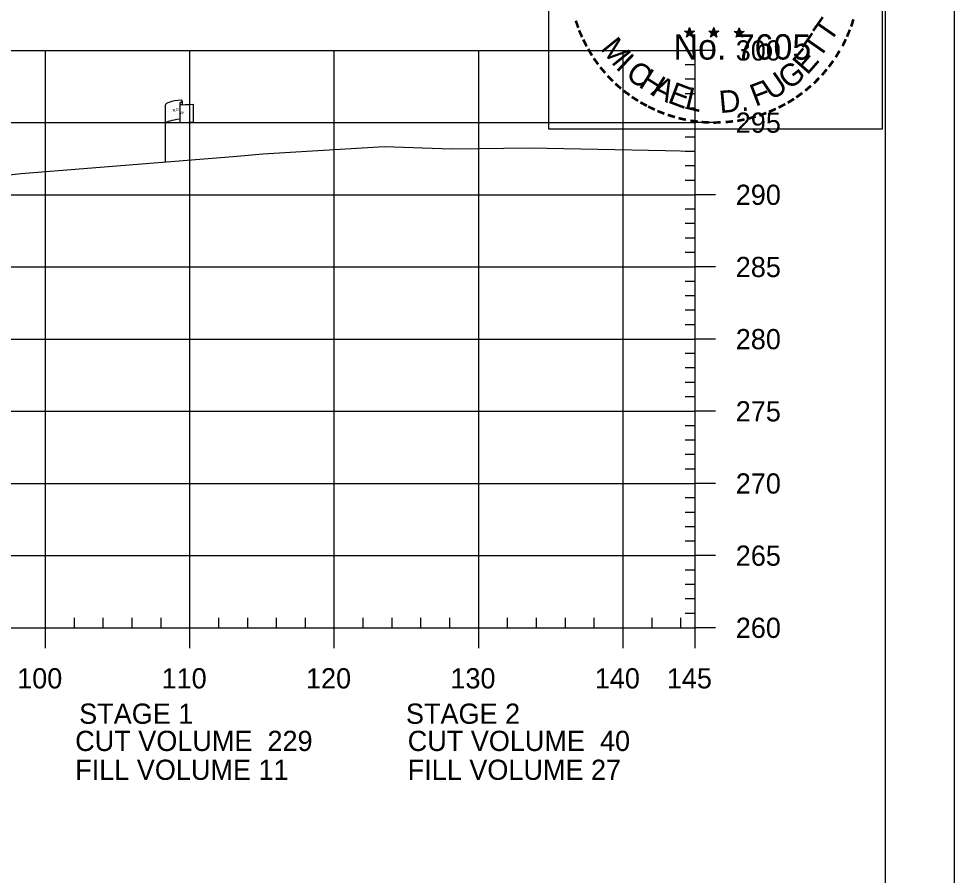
# Model space of a CAD drawing. Extents: x 1365647 to 1367999, y 387113 to 400173.
# Drawn here: x 1365992.2 to 1366057, y 399869.2 to 399928.5 of the extents above; entities that cross this region are included whole.
import ezdxf

# ---------------------------------------------------------------- set-up
doc = ezdxf.new("R2010")
doc.units = 0
for name, color, linetype in [('E_Existing ROW', 7, 'Continuous'), ('R_Axis', 7, 'Continuous'), ('R_Axis Annot', 7, 'Continuous'), ('R_Border', 7, 'Continuous'), ('R_Border PE', 7, 'Continuous'), ('R_Exist Surface', 7, 'Continuous'), ('R_Grid', 7, 'Continuous'), ('R_No Plot', 7, 'Continuous')]:
    doc.layers.add(name, color=color, linetype=linetype)

msp = doc.modelspace()

# ---------------------------------------------------------------- linework, layer by layer
at = {"layer": 'E_Existing ROW'}
for p, q in [((1366002.4, 399918.602), (1366002.4, 399922.552)), ((1366003.396, 399922.647), (1366003.396, 399922.633)), ((1366003.396, 399922.633), (1366003.396, 399921.407)), ((1366003.563, 399922.803), (1366003.563, 399922.563)), ((1366004.331, 399922.609), (1366004.331, 399921.369))]:
    msp.add_line(p, q, dxfattribs=at)
for centre, radius, start, end in [((1366003.474, 399922.647), 0.078, 88.6458, 274.28284), ((1366003.485, 399922.803), 0.0783, 263.07118, 93.95638), ((1366003.474, 399921.407), 0.0783, 180, 273.95638)]:
    msp.add_arc(centre, radius, start, end, dxfattribs=at)
for centre, major_axis, ratio, start_param, end_param in [((1366003.983, 399922.596), (-1.582, -0.043), 0.19887, 5.030368, 6.283185), ((1366004.69, 399922.711), (-1.227, -0.134), 0.052933, 0.159456, 1.268315), ((1366003.977, 399921.278), (-1.582, -0.043), 0.19887, 5.083035, 6.194897), ((1366004.69, 399921.471), (-1.227, -0.134), 0.052933, 0.159456, 1.268315)]:
    msp.add_ellipse(centre, major_axis=major_axis, ratio=ratio, start_param=start_param, end_param=end_param, dxfattribs=at)
at = {"layer": 'R_Axis'}
for p, q in [((1366039.095, 399886.321), (1366039.095, 399926.321)), ((1366040.495, 399926.321), (1366039.095, 399926.321)), ((1366039.095, 399925.321), (1366038.395, 399925.321)), ((1366039.095, 399924.321), (1366038.395, 399924.321)), ((1366039.095, 399923.321), (1366038.395, 399923.321)), ((1366039.095, 399922.321), (1366038.395, 399922.321)), ((1366040.495, 399921.321), (1366039.095, 399921.321)), ((1366039.095, 399920.321), (1366038.395, 399920.321)), ((1366039.095, 399919.321), (1366038.395, 399919.321)), ((1366039.095, 399918.321), (1366038.395, 399918.321)), ((1366039.095, 399917.321), (1366038.395, 399917.321)), ((1366040.495, 399916.321), (1366039.095, 399916.321)), ((1366039.095, 399915.321), (1366038.395, 399915.321)), ((1366039.095, 399914.321), (1366038.395, 399914.321)), ((1366039.095, 399913.321), (1366038.395, 399913.321)), ((1366039.095, 399912.321), (1366038.395, 399912.321)), ((1366040.495, 399911.321), (1366039.095, 399911.321)), ((1366039.095, 399910.321), (1366038.395, 399910.321)), ((1366039.095, 399909.321), (1366038.395, 399909.321)), ((1366039.095, 399908.321), (1366038.395, 399908.321)), ((1366039.095, 399907.321), (1366038.395, 399907.321)), ((1366040.495, 399906.321), (1366039.095, 399906.321)), ((1366039.095, 399905.321), (1366038.395, 399905.321)), ((1366039.095, 399904.321), (1366038.395, 399904.321)), ((1366039.095, 399903.321), (1366038.395, 399903.321)), ((1366039.095, 399902.321), (1366038.395, 399902.321)), ((1366040.495, 399901.321), (1366039.095, 399901.321)), ((1366039.095, 399900.321), (1366038.395, 399900.321)), ((1366039.095, 399899.321), (1366038.395, 399899.321)), ((1366039.095, 399898.321), (1366038.395, 399898.321)), ((1366039.095, 399897.321), (1366038.395, 399897.321)), ((1366040.495, 399896.321), (1366039.095, 399896.321)), ((1366039.095, 399895.321), (1366038.395, 399895.321)), ((1366039.095, 399894.321), (1366038.395, 399894.321)), ((1366039.095, 399893.321), (1366038.395, 399893.321)), ((1366039.095, 399892.321), (1366038.395, 399892.321)), ((1366040.495, 399891.321), (1366039.095, 399891.321)), ((1366039.095, 399890.321), (1366038.395, 399890.321)), ((1366039.095, 399889.321), (1366038.395, 399889.321)), ((1366039.095, 399888.321), (1366038.395, 399888.321)), ((1365996.095, 399886.321), (1365996.095, 399887.021)), ((1365998.095, 399886.321), (1365998.095, 399887.021)), ((1366000.095, 399886.321), (1366000.095, 399887.021)), ((1366002.095, 399886.321), (1366002.095, 399887.021)), ((1366006.095, 399886.321), (1366006.095, 399887.021)), ((1366008.095, 399886.321), (1366008.095, 399887.021)), ((1366010.095, 399886.321), (1366010.095, 399887.021)), ((1366012.095, 399886.321), (1366012.095, 399887.021)), ((1366016.095, 399886.321), (1366016.095, 399887.021)), ((1366018.095, 399886.321), (1366018.095, 399887.021)), ((1366020.095, 399886.321), (1366020.095, 399887.021)), ((1366022.095, 399886.321), (1366022.095, 399887.021)), ((1366026.095, 399886.321), (1366026.095, 399887.021)), ((1366028.095, 399886.321), (1366028.095, 399887.021)), ((1366030.095, 399886.321), (1366030.095, 399887.021)), ((1366032.095, 399886.321), (1366032.095, 399887.021)), ((1366036.095, 399886.321), (1366036.095, 399887.021)), ((1366038.095, 399886.321), (1366038.095, 399887.021)), ((1366039.095, 399887.321), (1366038.395, 399887.321)), ((1365749.095, 399886.321), (1366039.095, 399886.321)), ((1365994.095, 399884.921), (1365994.095, 399886.321)), ((1366004.095, 399884.921), (1366004.095, 399886.321)), ((1366014.095, 399884.921), (1366014.095, 399886.321)), ((1366024.095, 399884.921), (1366024.095, 399886.321)), ((1366034.095, 399884.921), (1366034.095, 399886.321)), ((1366039.095, 399884.921), (1366039.095, 399886.321)), ((1366040.495, 399886.321), (1366039.095, 399886.321))]:
    msp.add_line(p, q, dxfattribs=at)
at = {"layer": 'R_Border'}
msp.add_line((1366052.275, 399750.321), (1366052.275, 399955.781), dxfattribs=at)
at = {"layer": 'R_Border PE'}
for p, q in [((1366038.352, 399927.654), (1366038.701, 399927.543)), ((1366038.352, 399927.654), (1366038.605, 399927.609)), ((1366038.352, 399927.654), (1366038.589, 399927.532)), ((1366038.485, 399927.246), (1366038.701, 399927.543)), ((1366038.701, 399927.908), (1366038.66, 399927.656)), ((1366038.701, 399927.543), (1366038.701, 399927.908)), ((1366038.701, 399927.908), (1366038.75, 399927.658)), ((1366039.048, 399927.654), (1366038.701, 399927.543)), ((1366038.914, 399927.246), (1366038.701, 399927.543)), ((1366039.048, 399927.654), (1366038.762, 399927.605)), ((1366038.914, 399927.246), (1366038.777, 399927.537)), ((1366039.048, 399927.654), (1366038.844, 399927.552)), ((1366040.021, 399927.654), (1366040.37, 399927.543)), ((1366040.021, 399927.654), (1366040.274, 399927.609)), ((1366040.021, 399927.654), (1366040.258, 399927.532)), ((1366040.154, 399927.246), (1366040.37, 399927.543)), ((1366040.37, 399927.908), (1366040.329, 399927.656)), ((1366040.37, 399927.543), (1366040.37, 399927.908)), ((1366040.37, 399927.908), (1366040.419, 399927.658)), ((1366040.717, 399927.654), (1366040.37, 399927.543)), ((1366040.583, 399927.246), (1366040.37, 399927.543)), ((1366040.717, 399927.654), (1366040.431, 399927.605)), ((1366040.583, 399927.246), (1366040.446, 399927.537)), ((1366040.717, 399927.654), (1366040.513, 399927.552)), ((1366041.788, 399927.644), (1366042.137, 399927.533)), ((1366041.788, 399927.644), (1366042.041, 399927.599)), ((1366041.788, 399927.644), (1366042.025, 399927.522)), ((1366041.921, 399927.236), (1366042.137, 399927.533)), ((1366042.137, 399927.898), (1366042.096, 399927.646)), ((1366042.137, 399927.533), (1366042.137, 399927.898)), ((1366042.137, 399927.898), (1366042.186, 399927.648)), ((1366042.484, 399927.644), (1366042.137, 399927.533)), ((1366042.35, 399927.236), (1366042.137, 399927.533)), ((1366042.484, 399927.644), (1366042.198, 399927.595)), ((1366042.35, 399927.236), (1366042.213, 399927.527)), ((1366042.484, 399927.644), (1366042.28, 399927.542)), ((1366038.485, 399927.246), (1366038.611, 399927.49)), ((1366038.485, 399927.246), (1366038.699, 399927.463)), ((1366038.914, 399927.246), (1366038.699, 399927.46)), ((1366040.154, 399927.246), (1366040.28, 399927.49)), ((1366040.154, 399927.246), (1366040.368, 399927.463)), ((1366040.583, 399927.246), (1366040.368, 399927.46)), ((1366041.921, 399927.236), (1366042.047, 399927.48)), ((1366041.921, 399927.236), (1366042.135, 399927.453)), ((1366042.35, 399927.236), (1366042.135, 399927.45))]:
    msp.add_line(p, q, dxfattribs=at)
for points in [[(1366038.701, 399927.908), (1366038.914, 399927.246), (1366038.352, 399927.654), (1366039.048, 399927.654), (1366038.485, 399927.246), (1366038.701, 399927.908)], [(1366040.37, 399927.908), (1366040.583, 399927.246), (1366040.021, 399927.654), (1366040.717, 399927.654), (1366040.154, 399927.246), (1366040.37, 399927.908)], [(1366042.137, 399927.898), (1366042.35, 399927.236), (1366041.788, 399927.644), (1366042.484, 399927.644), (1366041.921, 399927.236), (1366042.137, 399927.898)]]:
    msp.add_lwpolyline(points, dxfattribs=at)
for centre, radius in [((1366038.7, 399927.543), 0.172), ((1366038.7, 399927.543), 0.145), ((1366038.7, 399927.543), 0.116), ((1366038.7, 399927.543), 0.0991), ((1366038.7, 399927.543), 0.0747), ((1366038.7, 399927.543), 0.0495), ((1366038.7, 399927.543), 0.0296), ((1366040.369, 399927.543), 0.172), ((1366040.369, 399927.543), 0.145), ((1366040.369, 399927.543), 0.116), ((1366040.369, 399927.543), 0.0991), ((1366040.369, 399927.543), 0.0747), ((1366040.369, 399927.543), 0.0495), ((1366040.369, 399927.543), 0.0296), ((1366042.136, 399927.533), 0.172), ((1366042.136, 399927.533), 0.145), ((1366042.136, 399927.533), 0.116), ((1366042.136, 399927.533), 0.0991), ((1366042.136, 399927.533), 0.0747), ((1366042.136, 399927.533), 0.0495), ((1366042.136, 399927.533), 0.0296)]:
    msp.add_circle(centre, radius, dxfattribs=at)
at = {"layer": 'R_Exist Surface'}
msp.add_lwpolyline([(1365945.167, 399911.801), (1365947.862, 399913.049), (1365951.834, 399914.326), (1365951.838, 399914.327), (1365951.849, 399914.328), (1365962.074, 399915.113), (1365966.18, 399915.738), (1365970.692, 399916.401), (1365972.134, 399916.476), (1365977.434, 399916.547), (1365985.42, 399917.16), (1365989.873, 399917.522), (1365992.412, 399917.791), (1366007.37, 399919.005), (1366009.156, 399919.156), (1366017.554, 399919.662), (1366022.202, 399919.503), (1366027.656, 399919.577), (1366037.021, 399919.384), (1366039.095, 399919.338)], dxfattribs=at)
at = {"layer": 'R_Grid'}
for p, q in [((1365749.095, 399926.321), (1366039.095, 399926.321)), ((1365994.095, 399886.321), (1365994.095, 399926.321)), ((1366004.095, 399886.321), (1366004.095, 399926.321)), ((1366014.095, 399886.321), (1366014.095, 399926.321)), ((1366024.095, 399886.321), (1366024.095, 399926.321)), ((1366034.095, 399886.321), (1366034.095, 399926.321)), ((1366039.095, 399886.321), (1366039.095, 399926.321)), ((1365749.095, 399921.321), (1366039.095, 399921.321)), ((1365749.095, 399916.321), (1366039.095, 399916.321)), ((1365749.095, 399911.321), (1366039.095, 399911.321)), ((1365749.095, 399906.321), (1366039.095, 399906.321)), ((1365749.095, 399901.321), (1366039.095, 399901.321)), ((1365749.095, 399896.321), (1366039.095, 399896.321)), ((1365749.095, 399891.321), (1366039.095, 399891.321)), ((1365749.095, 399886.321), (1366039.095, 399886.321))]:
    msp.add_line(p, q, dxfattribs=at)
at = {"layer": 'R_No Plot'}
for points in [[(1365723.687, 399959.675), (1366057.027, 399959.675), (1366057.027, 399746.338), (1365723.687, 399746.338)], [(1366028.946, 399943.013), (1366052.044, 399943.013), (1366052.044, 399920.863), (1366028.946, 399920.863)]]:
    msp.add_lwpolyline(points, close=True, dxfattribs=at)

# ---------------------------------------------------------------- texts
at = {"layer": 'E_Existing ROW'}
for s, height, rotation, p in [(' O', 0.2, 9.98841, (1366003.066, 399922.099)), ('DWB 11-9-07', 0.001, 90, (1366003.563, 399922.563)), ('R ', 0.2, 9.98841, (1366002.92, 399922.054)), ('W', 0.2, 351.17882, (1366003.395, 399921.93)), ('DWB 11-9-07', 0.001, 5.07169, (1366004.321, 399921.369)), ('DWB 11-9-07', 0.001, 90, (1366002.4, 399918.602))]:
    msp.add_text(s, height=height, rotation=rotation, dxfattribs=at).set_placement(p)
at = {"layer": 'R_Axis Annot'}
for s, p in [('300', (1366041.895, 399925.621)), ('295', (1366041.895, 399920.621)), ('290', (1366041.895, 399915.621)), ('285', (1366041.895, 399910.621)), ('280', (1366041.895, 399905.621)), ('275', (1366041.895, 399900.621)), ('270', (1366041.895, 399895.621)), ('265', (1366041.895, 399890.621)), ('260', (1366041.895, 399885.621)), ('100', (1365992.133, 399882.121)), ('110', (1366002.133, 399882.121)), ('120', (1366012.133, 399882.121)), ('130', (1366022.133, 399882.121)), ('140', (1366032.133, 399882.121)), ('145', (1366037.121, 399882.121)), ('STAGE 1', (1365996.426, 399879.672)), ('STAGE 2', (1366019.055, 399879.672)), ('CUT VOLUME  229', (1365996.152, 399877.787)), ('CUT VOLUME  40', (1366019.178, 399877.787)), ('FILL VOLUME 11', (1365996.152, 399875.787)), ('FILL VOLUME 27', (1366019.178, 399875.787))]:
    msp.add_text(s, height=1.4, dxfattribs=at).set_placement(p)
at = {"layer": 'R_Border PE'}
for s, height, rotation, p in [('-', 1.6, 109.08742, (1366031.603, 399928.003)), ('T', 1.54, 55.05496, (1366048.42, 399926.808)), ('-', 1.6, 252.86809, (1366049.481, 399928.749)), ('-', 1.6, 114.06432, (1366031.857, 399927.407)), ('DWB', 0.01, 360, (1366038.686, 399927.539)), ('DWB', 0.01, 360, (1366040.355, 399927.537)), ('DWB', 0.01, 360, (1366042.122, 399927.528)), ('T', 1.54, 55.05496, (1366047.689, 399925.688)), ('-', 1.6, 247.88866, (1366049.258, 399928.076)), ('-', 1.6, 115.72885, (1366032.162, 399926.789)), ('M', 1.54, 308.91747, (1366032.472, 399926.434)), ('No. 7605', 1.757, 360, (1366037.585, 399925.688)), ('-', 1.6, 244.61971, (1366048.996, 399927.447)), ('-', 1.6, 120.44712, (1366032.519, 399926.203)), ('E', 1.54, 48.73133, (1366046.843, 399924.561)), ('-', 1.6, 239.07125, (1366048.602, 399926.695)), ('-', 1.6, 125.89344, (1366032.922, 399925.642)), ('I', 1.54, 316.46364, (1366033.514, 399925.114)), ('-', 1.6, 233.84524, (1366048.2, 399926.042)), ('-', 1.6, 130.71812, (1366033.384, 399925.09)), ('C', 1.54, 324.01974, (1366034.187, 399924.491)), ('H', 1.54, 327.53419, (1366035.097, 399923.836)), ('G', 1.54, 38.21734, (1366045.59, 399923.541)), ('-', 1.6, 231.25377, (1366047.77, 399925.476)), ('-', 1.6, 134.22381, (1366033.901, 399924.545)), ('A', 1.54, 332.55127, (1366035.951, 399923.299)), ('F', 1.54, 20.82016, (1366043.254, 399922.414)), ('U', 1.54, 34.40523, (1366044.391, 399922.808)), ('-', 1.6, 225.76533, (1366047.291, 399924.912)), ('-', 1.6, 138.93382, (1366034.426, 399924.081)), ('E', 1.54, 339.20679, (1366037.109, 399922.737)), ('L', 1.54, 346.2929, (1366038.301, 399922.313)), ('-', 1.6, 221.08509, (1366046.769, 399924.403)), ('-', 1.6, 144.64634, (1366034.982, 399923.675)), ('-', 1.6, 148.08978, (1366035.543, 399923.304)), ('D.', 1.54, 5.26016, (1366040.804, 399921.976)), ('-', 1.6, 212.24909, (1366045.686, 399923.544)), ('-', 1.6, 215.73633, (1366046.22, 399923.931)), ('-', 1.6, 151.57039, (1366036.122, 399922.979)), ('-', 1.6, 154.60019, (1366036.644, 399922.732)), ('-', 1.6, 204.25161, (1366044.504, 399922.879)), ('-', 1.6, 207.35684, (1366045.128, 399923.198)), ('-', 1.6, 158.56121, (1366037.268, 399922.478)), ('-', 1.6, 162.79826, (1366037.955, 399922.265)), ('-', 1.6, 167.55551, (1366038.67, 399922.101)), ('-', 1.6, 195.47429, (1366043.208, 399922.364)), ('-', 1.6, 200.71842, (1366043.885, 399922.606)), ('-', 1.6, 173.11546, (1366039.442, 399921.991)), ('-', 1.6, 176.51827, (1366040.19, 399921.938)), ('-', 1.6, 181.59176, (1366040.934, 399921.957)), ('-', 1.6, 185.81666, (1366041.743, 399922.033)), ('-', 1.6, 191.28576, (1366042.479, 399922.165))]:
    msp.add_text(s, height=height, rotation=rotation, dxfattribs=at).set_placement(p)

doc.saveas('drawing.dxf')
